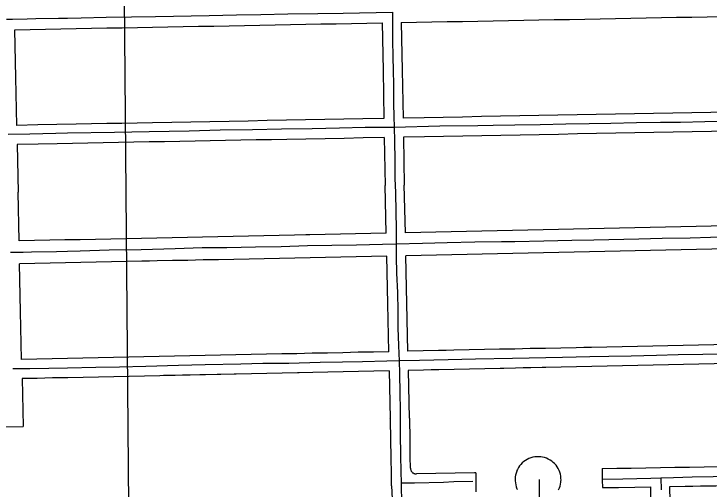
# Model space of a CAD drawing. Extents: x -2233 to 187241, y 4582 to 150524.
# Drawn here: x 106387 to 108204, y 60594 to 61837 of the extents above; entities that cross this region are included whole.
import ezdxf

# ---------------------------------------------------------------- set-up
doc = ezdxf.new("R2010")
doc.units = 0
for name, color, linetype in [('GE_X_CL_2000', 7, 'Continuous'), ('RW_X_Fee_RW', 7, 'Continuous'), ('TI_BORDER', 7, 'Continuous')]:
    doc.layers.add(name, color=color, linetype=linetype)

msp = doc.modelspace()

# ---------------------------------------------------------------- linework, layer by layer
at = {"layer": 'GE_X_CL_2000'}
for points in [[(106367.4, 61822.7), (106383.2, 61822.9), (106421.6, 61823.9), (106444, 61824.3), (106503.6, 61825.3), (106526.6, 61825.8), (106563, 61826.6), (106628.1, 61827.9), (106693.9, 61828.8), (106757, 61829.9), (106897.2, 61832.8), (106968.9, 61834.2), (107032.5, 61835.6), (107102.7, 61836.5), (107181, 61837.5), (107247.4, 61839.1), (107376.1, 61841.2)], [(107376.1, 61841.2), (107376.7, 61808.8), (107376.7, 61770.8), (107377.4, 61722.3), (107378.1, 61691.4), (107378.8, 61649.5), (107379.3, 61602.2), (107380, 61568.1), (107380.9, 61541)], [(107380.9, 61541), (107499.8, 61543.8), (107599.2, 61545.2), (107639.9, 61545.8), (107696.4, 61546.4), (107762.3, 61548), (107829.2, 61549.1), (107890.2, 61550), (107947.4, 61551.4), (108013.9, 61552.5), (108077.1, 61553.4), (108129.2, 61553.9), (108193.3, 61555.3), (108265.3, 61556.6), (108327.9, 61557.6), (108344.1, 61558), (108391.2, 61559)], [(106371.6, 61522.5), (106428.5, 61523.5), (106496, 61525.3), (106526.6, 61525.8), (106649.7, 61527.9), (106740.2, 61529.3), (106844.7, 61531.3), (106925.7, 61533.5), (107010.4, 61534.9), (107086.5, 61536), (107166.4, 61537.2), (107237.8, 61538.7), (107304.7, 61540.3), (107363.6, 61540.6), (107380.9, 61541)], [(107380.9, 61541), (107381.5, 61503.9), (107382.5, 61454.8), (107382.5, 61406.8), (107383.9, 61369.6), (107385.1, 61318.1), (107385.9, 61276), (107386.4, 61255.7), (107386.4, 61235.6)], [(107386.4, 61235.6), (107455.3, 61237.5), (107519.6, 61239.1), (107591.4, 61240.6), (107661.8, 61241.5), (107696.5, 61241.7), (107771.9, 61243.4), (107845.4, 61245.1), (107902.8, 61246.2), (108020.2, 61248.9), (108081.1, 61250.3), (108155, 61251.6), (108207.8, 61252.9), (108264.6, 61254.6), (108334.7, 61255.5), (108353.9, 61255.9), (108396.7, 61257.7)], [(106377.7, 61213.7), (106411.2, 61214.1), (106432.5, 61214.7), (106498.1, 61215.9), (106526.6, 61216.7), (106559.7, 61217.7), (106635.6, 61219.6), (106719.5, 61220.9), (106807.9, 61223.7), (106879, 61225.8), (106943.1, 61225.8), (107018, 61228.1), (107085.4, 61229.1), (107154.3, 61231.2), (107218.1, 61231.8), (107282, 61232.9), (107350.1, 61234.6), (107386.4, 61235.6)], [(107386.4, 61235.6), (107386.3, 61202), (107387.3, 61159.2), (107389.2, 61108.4), (107390.6, 61059.4), (107390.8, 61015.2), (107392.5, 60970.6), (107392.9, 60947.8), (107393.7, 60931)], [(107393.7, 60931), (107447.2, 60931.4), (107521.9, 60933.6), (107593.2, 60935.3), (107690.1, 60936.8), (107821.3, 60939.6), (107892.1, 60941.3), (107942.4, 60941.9), (108000, 60943.2), (108066.7, 60944.5), (108123.5, 60946.2), (108188, 60947.1), (108242.9, 60948.3), (108305.2, 60950.1), (108364.7, 60951.2), (108402.7, 60952.5)], [(106383.9, 60909.3), (106428.7, 60909.7), (106478.3, 60910.6), (106526.6, 60911.7), (106600.9, 60913.5), (106663.1, 60914.5), (106732, 60916), (106817, 60918.3), (106886.6, 60919.9), (106980.1, 60922.2), (107037.4, 60923.3), (107054.4, 60923.4), (107071.4, 60923.5), (107088.5, 60923.7), (107105.5, 60923.9), (107187.2, 60926.1), (107245.5, 60927), (107298.2, 60927.9), (107361.8, 60929.8), (107393.7, 60931)], [(107393.7, 60931), (107394.4, 60895.5), (107395.5, 60846.4), (107396.1, 60801), (107396.5, 60739.3), (107397.4, 60682.3), (107398, 60640.1), (107398.9, 60610.7)], [(108078.3, 60624.1), (108111.4, 60625.1), (108159.9, 60626.5), (108214.7, 60627.7), (108269, 60629.2), (108335.1, 60630.9), (108362.9, 60631.8), (108408.2, 60632.4)], [(107398.9, 60610.7), (107434, 60611), (107509.5, 60612.9), (107536.7, 60614.1), (107586.2, 60615.1)], [(107398.9, 60610.7), (107399.5, 60591.2), (107401.1, 60556.2), (107402.1, 60543.6), (107404.1, 60524.8), (107406.6, 60505.9), (107420.8, 60421.1), (107423.7, 60401.8), (107426.4, 60382.4), (107427.9, 60366.3), (107429.2, 60350.1), (107430.4, 60331.5), (107431.1, 60317.8), (107431.6, 60301.6), (107432, 60285.4), (107432, 60269.2), (107433.2, 60187.4), (107433.8, 60089.6), (107435.7, 60018.7), (107436.7, 59967.1), (107436.9, 59957.5)], [(107760, 60619.2), (107760.2, 60588.5), (107761, 60548.6), (107761.2, 60524.8), (107762, 60477), (107763.3, 60382.6), (107764.1, 60338), (107764.2, 60331.5), (107765.6, 60257.1), (107767, 60172.1), (107768, 60074.5), (107769.6, 59968.1), (107770.4, 59911.1), (107771, 59857.5), (107772.8, 59767.8), (107774, 59666), (107775.8, 59576.6), (107776.6, 59504.9), (107777.4, 59464.4)], [(107926.7, 60620), (107978.9, 60621.3), (108051.4, 60623.2), (108078.3, 60624.1)], [(108078.3, 60624.1), (108079.2, 60592.1)]]:
    msp.add_lwpolyline(points, dxfattribs=at)
at = {"layer": 'RW_X_Fee_RW'}
for p, q in [((107355.1, 61513.4), (107357.4, 61388.2)), ((107405.1, 61514.3), (107407.4, 61389.2)), ((106395.2, 61495.4), (106397.6, 61370.4)), ((107360.1, 61263.6), (107357.4, 61388.2)), ((107410.1, 61264.7), (107407.4, 61389.2)), ((106400.3, 61243.1), (106397.6, 61370.4)), ((107367.8, 60903.7), (107370.4, 60778.7)), ((107417.8, 60904.7), (107420.4, 60779.8)), ((106408, 60883.2), (106410.6, 60758.2)), ((107371.6, 60777.7), (107370.4, 60778.7)), ((107420.4, 60779.8), (107421.6, 60778.7)), ((106360.6, 60757.1), (106410.6, 60758.2)), ((107594, 60637.4), (107594.7, 60587.4))]:
    msp.add_line(p, q, dxfattribs=at)
for points in [[(107839.4, 61822.5), (107879.4, 61823.3), (107919.4, 61824), (107959.4, 61824.8), (107999.4, 61825.5), (108039.4, 61826.3), (108079.3, 61827), (108119.3, 61827.8), (108159.3, 61828.5), (108199.3, 61829.3), (108239.3, 61830), (108279.3, 61830.8), (108319.3, 61831.5), (108359.3, 61832.3)], [(106989.5, 61806.6), (107029.5, 61807.4), (107069.5, 61808.1), (107109.5, 61808.9), (107149.5, 61809.6), (107189.5, 61810.4), (107229.5, 61811.1), (107269.5, 61811.9), (107309.5, 61812.6), (107349.5, 61813.4)], [(107349.5, 61813.4), (107351.8, 61688.4), (107354.1, 61563.4)], [(107399.4, 61814.3), (107439.4, 61815), (107479.4, 61815.8), (107519.4, 61816.5), (107559.4, 61817.3), (107599.4, 61818), (107639.4, 61818.8), (107679.4, 61819.5), (107719.4, 61820.3), (107759.4, 61821), (107799.4, 61821.8), (107839.4, 61822.5)], [(107399.4, 61814.3), (107401.8, 61689.3), (107404.1, 61564.3)], [(106389.6, 61795.4), (106429.6, 61796.1), (106469.6, 61796.9), (106509.6, 61797.6), (106549.6, 61798.4), (106589.6, 61799.1), (106629.6, 61799.9), (106669.6, 61800.6), (106709.6, 61801.4), (106749.5, 61802.1), (106789.5, 61802.9), (106829.5, 61803.6), (106869.5, 61804.4), (106909.5, 61805.1), (106949.5, 61805.9), (106989.5, 61806.6)], [(106394.3, 61545.4), (106391.9, 61670.4), (106389.6, 61795.4)], [(107859.1, 61572.9), (107809.1, 61571.9), (107759.1, 61571), (107709.1, 61570.1), (107659.1, 61569.1), (107609.1, 61568.2), (107559.1, 61567.2), (107509.1, 61566.3), (107459.1, 61565.4), (107404.1, 61564.3)], [(108364, 61582.3), (108309, 61581.3), (108259, 61580.4), (108209, 61579.4), (108159, 61578.5), (108109, 61577.6), (108059, 61576.6), (108009, 61575.7), (107959.1, 61574.7), (107909.1, 61573.8), (107859.1, 61572.9)], [(106999.2, 61556.7), (106949.2, 61555.8), (106899.2, 61554.9), (106849.2, 61553.9), (106799.2, 61553), (106749.2, 61552.1), (106709.2, 61551.3), (106669.2, 61550.6), (106629.3, 61549.8), (106589.3, 61549.1), (106549.3, 61548.3), (106499.3, 61547.4), (106449.3, 61546.4), (106394.3, 61545.4)], [(107354.1, 61563.4), (107299.2, 61562.4), (107249.2, 61561.4), (107199.2, 61560.5), (107149.2, 61559.6), (107099.2, 61558.6), (107049.2, 61557.7), (106999.2, 61556.7)], [(107860, 61522.9), (107810, 61521.9), (107760, 61521), (107710, 61520.1), (107660, 61519.1), (107610, 61518.2), (107560.1, 61517.2), (107510.1, 61516.3), (107460.1, 61515.4), (107405.1, 61514.3)], [(108364.9, 61532.3), (108309.9, 61531.3), (108259.9, 61530.4), (108210, 61529.4), (108160, 61528.5), (108110, 61527.6), (108060, 61526.6), (108010, 61525.7), (107960, 61524.8), (107910, 61523.8), (107860, 61522.9)], [(106980.1, 61506.4), (106940.1, 61505.6), (106900.2, 61504.9), (106860.2, 61504.1), (106820.2, 61503.4), (106780.2, 61502.6), (106740.2, 61501.9), (106700.2, 61501.1), (106660.2, 61500.4), (106620.2, 61499.6), (106580.2, 61498.9), (106540.2, 61498.1), (106500.2, 61497.4), (106450.2, 61496.4), (106395.2, 61495.4)], [(107355.1, 61513.4), (107300.1, 61512.4), (107250.1, 61511.4), (107200.1, 61510.5), (107150.1, 61509.6), (107100.1, 61508.6), (107060.1, 61507.9), (107020.1, 61507.1), (106980.1, 61506.4)], [(108369.9, 61285.2), (108329.9, 61284.3), (108289.9, 61283.4), (108249.9, 61282.6), (108209.9, 61281.7), (108169.9, 61280.9), (108129.9, 61280), (108089.9, 61279.2), (108050, 61278.3), (108010, 61277.5), (107970, 61276.6), (107930, 61275.8)], [(107360.1, 61263.6), (107320.1, 61262.7), (107280.1, 61261.9), (107240.1, 61261), (107200.1, 61260.2), (107160.1, 61259.3), (107150.1, 61259.1), (107120.1, 61258.5), (107080.1, 61257.6), (107040.2, 61256.8), (107000.2, 61255.9)], [(107930, 61275.8), (107890, 61274.9), (107850, 61274.1), (107810, 61273.2), (107770, 61272.3), (107730, 61271.5), (107690, 61270.6), (107650, 61269.8), (107610, 61268.9), (107570, 61268.1), (107530.1, 61267.2), (107490.1, 61266.4), (107450.1, 61265.5), (107410.1, 61264.7)], [(107000.2, 61255.9), (106960.2, 61255.1), (106920.2, 61254.2), (106880.2, 61253.3), (106840.2, 61252.5), (106800.2, 61251.6), (106760.2, 61250.8), (106720.2, 61249.9), (106680.2, 61249.1), (106640.2, 61248.2), (106600.2, 61247.4), (106560.3, 61246.5), (106520.3, 61245.7), (106480.3, 61244.8), (106440.3, 61244), (106400.3, 61243.1)], [(107931.3, 61215.8), (107891.3, 61214.9), (107851.3, 61214.1), (107811.3, 61213.2), (107771.3, 61212.4), (107731.3, 61211.5), (107691.3, 61210.7), (107651.3, 61209.8), (107611.3, 61208.9), (107571.3, 61208.1), (107531.3, 61207.2), (107491.3, 61206.4), (107451.4, 61205.5), (107411.4, 61204.7)], [(108371.2, 61225.2), (108331.2, 61224.3), (108291.2, 61223.5), (108251.2, 61222.6), (108211.2, 61221.8), (108171.2, 61220.9), (108131.2, 61220), (108091.2, 61219.2), (108051.2, 61218.3), (108011.2, 61217.5), (107971.2, 61216.6), (107931.3, 61215.8)], [(107001.4, 61195.9), (106961.5, 61195.1), (106921.5, 61194.2), (106881.5, 61193.4), (106841.5, 61192.5), (106801.5, 61191.7), (106761.5, 61190.8), (106741.5, 61190.4), (106721.5, 61189.9), (106681.5, 61189.1), (106641.5, 61188.2), (106601.5, 61187.4), (106561.5, 61186.5), (106521.5, 61185.7), (106481.5, 61184.8), (106441.6, 61184), (106401.6, 61183.1)], [(107361.4, 61203.6), (107321.4, 61202.8), (107281.4, 61201.9), (107241.4, 61201), (107201.4, 61200.2), (107161.4, 61199.3), (107121.4, 61198.5), (107081.4, 61197.6), (107041.4, 61196.8), (107001.4, 61195.9)], [(107366.7, 60953.7), (107364, 61079.1), (107361.4, 61203.6)], [(107416.7, 60954.7), (107414, 61079.7), (107411.4, 61204.7)], [(106406.9, 60933.2), (106404.2, 61058.6), (106401.6, 61183.1)], [(108376.5, 60975.2), (108336.5, 60974.4), (108296.5, 60973.5), (108256.5, 60972.7), (108216.5, 60971.8), (108176.5, 60971), (108136.6, 60970.1), (108096.6, 60969.2), (108056.6, 60968.4), (108016.6, 60967.5), (107976.6, 60966.7), (107936.6, 60965.8)], [(107936.6, 60965.8), (107896.6, 60965), (107876.6, 60964.6), (107856.6, 60964.1), (107816.6, 60963.3), (107776.6, 60962.4), (107736.6, 60961.6), (107716.6, 60961.1), (107696.6, 60960.7), (107658.6, 60959.9), (107656.6, 60959.9), (107616.7, 60959), (107576.7, 60958.1), (107536.7, 60957.3), (107516.7, 60956.9), (107496.7, 60956.4), (107456.7, 60955.6), (107416.7, 60954.7)], [(107006.8, 60946), (106966.8, 60945.1), (106926.8, 60944.3), (106886.8, 60943.4), (106846.8, 60942.6), (106806.8, 60941.7), (106766.8, 60940.9), (106726.8, 60940), (106686.8, 60939.2), (106646.9, 60938.3), (106606.9, 60937.4), (106566.9, 60936.6), (106526.9, 60935.7), (106486.9, 60934.9), (106446.9, 60934), (106406.9, 60933.2)], [(107366.7, 60953.7), (107326.7, 60952.8), (107286.7, 60952), (107246.7, 60951.1), (107206.7, 60950.2), (107166.7, 60949.4), (107126.8, 60948.5), (107086.8, 60947.7), (107046.8, 60946.8), (107006.8, 60946)], [(108377.6, 60925.2), (108337.6, 60924.4), (108297.6, 60923.5), (108277.6, 60923.1), (108257.6, 60922.7), (108217.6, 60921.8), (108177.6, 60921), (108137.6, 60920.1), (108097.6, 60919.3), (108057.6, 60918.4), (108017.6, 60917.6), (107977.7, 60916.7), (107937.7, 60915.8)], [(107367.8, 60903.7), (107327.8, 60902.8), (107287.8, 60902), (107247.8, 60901.1), (107207.8, 60900.3), (107167.8, 60899.4), (107132.8, 60898.7), (107127.8, 60898.6), (107087.8, 60897.7), (107047.8, 60896.8), (107007.8, 60896)], [(107937.7, 60915.8), (107897.7, 60915), (107857.7, 60914.1), (107817.7, 60913.3), (107777.7, 60912.4), (107767.7, 60912.2), (107737.7, 60911.6), (107717.7, 60911.1), (107697.7, 60910.7), (107667.7, 60910.1), (107657.7, 60909.9), (107617.7, 60909), (107577.7, 60908.2), (107537.7, 60907.3), (107497.7, 60906.5), (107477.8, 60906), (107457.8, 60905.6), (107417.8, 60904.7)], [(107007.8, 60896), (106967.9, 60895.1), (106962.9, 60895), (106927.9, 60894.3), (106917.9, 60894.1), (106887.9, 60893.4), (106872.9, 60893.1), (106847.9, 60892.6), (106827.9, 60892.2), (106807.9, 60891.7), (106777.9, 60891.1), (106767.9, 60890.9), (106727.9, 60890), (106687.9, 60889.2), (106647.9, 60888.3), (106607.9, 60887.5), (106567.9, 60886.6), (106527.9, 60885.7), (106488, 60884.9), (106448, 60884), (106408, 60883.2)], [(107374.2, 60602.9), (107373.7, 60632.7), (107373.1, 60677.7), (107372.4, 60722.7), (107371.6, 60777.7)], [(107423.5, 60648.8), (107423, 60678.7), (107422.4, 60723.7), (107421.6, 60778.7)], [(107810.7, 60592.6), (107812.9, 60597.4), (107814.6, 60602.3), (107815.8, 60607.4), (107816.6, 60612.6), (107816.8, 60615.7), (107817, 60617.8), (107816.9, 60623), (107816.3, 60628.2), (107815.3, 60633.3), (107813.9, 60638.4), (107812, 60643.3), (107809.7, 60647.9), (107807, 60652.4), (107803.9, 60656.7), (107800.5, 60660.6), (107799.6, 60661.5), (107796.7, 60664.2), (107792.7, 60667.5), (107788.3, 60670.4), (107783.8, 60673), (107779, 60675.1), (107774, 60676.8), (107769, 60678.1), (107763.8, 60678.9), (107758.6, 60679.2), (107756, 60679.2), (107753.4, 60679.2), (107748.2, 60678.6), (107743, 60677.6), (107738, 60676.2), (107733.1, 60674.3), (107728.4, 60672), (107723.9, 60669.3), (107719.7, 60666.3), (107715.7, 60662.8), (107712.1, 60659.1), (107708.8, 60655), (107705.9, 60650.7), (107703.3, 60646.1), (107701.9, 60642.9), (107701.2, 60641.4), (107699.5, 60636.4), (107698.2, 60631.3), (107697.4, 60626.2), (107697, 60621), (107697.1, 60615.7), (107697.6, 60610.5), (107698.6, 60605.4), (107700, 60600.4), (107701.9, 60595.5), (107703.1, 60593)], [(107423.5, 60648.8), (107423.6, 60647.5), (107423.8, 60646.2), (107424.1, 60645), (107424.5, 60643.7), (107425, 60642.5), (107425.6, 60641.3), (107426.3, 60640.3), (107427.2, 60639.2), (107428.1, 60638.3), (107429.1, 60637.4), (107430.1, 60636.6), (107431.2, 60635.9), (107432.4, 60635.4), (107433.6, 60634.9), (107434.9, 60634.5), (107436.2, 60634.2), (107437.5, 60634.1), (107438.8, 60634.1)], [(107924.5, 60648.2), (107962.8, 60648.8), (108000.8, 60649.5), (108038.8, 60650.1), (108076.8, 60650.8), (108114.8, 60651.4), (108152.8, 60652.1), (108190.8, 60652.7), (108228.8, 60653.4), (108266.8, 60654), (108304.8, 60654.7), (108342.8, 60655.3), (108380.7, 60656)], [(107924.5, 60648.2), (107925, 60618.2), (107925.3, 60598.2)], [(107594, 60637.4), (107590.7, 60637.3), (107438.8, 60634.1)], [(107374.2, 60602.9), (107376.5, 60551.5), (107382.2, 60500.4), (107383.9, 60490.2), (107391, 60449.7)], [(107925.3, 60598.2), (107967.7, 60598.9), (108009.7, 60599.6), (108051.6, 60600.3)], [(108070.4, 59503.4), (108068.2, 59633.4), (108067.5, 59674.3), (108066.8, 59715.3), (108066.1, 59756.3), (108065.4, 59797.3), (108064.7, 59838.3), (108064, 59879.3), (108063.3, 59920.3), (108062.6, 59961.3), (108061.9, 60001.3), (108061.2, 60041.3), (108060.5, 60081.3), (108059.8, 60121.3), (108059.2, 60161.3), (108058.5, 60201.3), (108057.8, 60241.3), (108057.1, 60281.3), (108056.4, 60321.3), (108055.7, 60361.2), (108055.1, 60401.2), (108054.4, 60441.2), (108053.7, 60481.2), (108051.6, 60600.3)], [(108101.6, 60601.2), (108141.6, 60601.9), (108161.6, 60602.2), (108181.6, 60602.6), (108221.6, 60603.2), (108251.6, 60603.8), (108261.6, 60603.9), (108301.6, 60604.6), (108341.6, 60605.3), (108381.6, 60606)], [(108120.4, 59504.1), (108118.2, 59634.1), (108117.5, 59675), (108116.8, 59716), (108116.1, 59757), (108115.4, 59798), (108114.7, 59839), (108114, 59880), (108113.3, 59921), (108112.6, 59962), (108111.9, 60002), (108111.2, 60042), (108110.5, 60082), (108109.8, 60122), (108109.2, 60162), (108108.5, 60202), (108107.8, 60242), (108107.1, 60282), (108106.4, 60322), (108105.7, 60362), (108105.1, 60401.9), (108104.4, 60441.9), (108103.7, 60481.9), (108101.6, 60601.2)]]:
    msp.add_lwpolyline(points, dxfattribs=at)
at = {"layer": 'TI_BORDER'}
msp.add_line((106664.5, 63077), (106691.2, 60014.8), dxfattribs=at)

doc.saveas('drawing.dxf')
